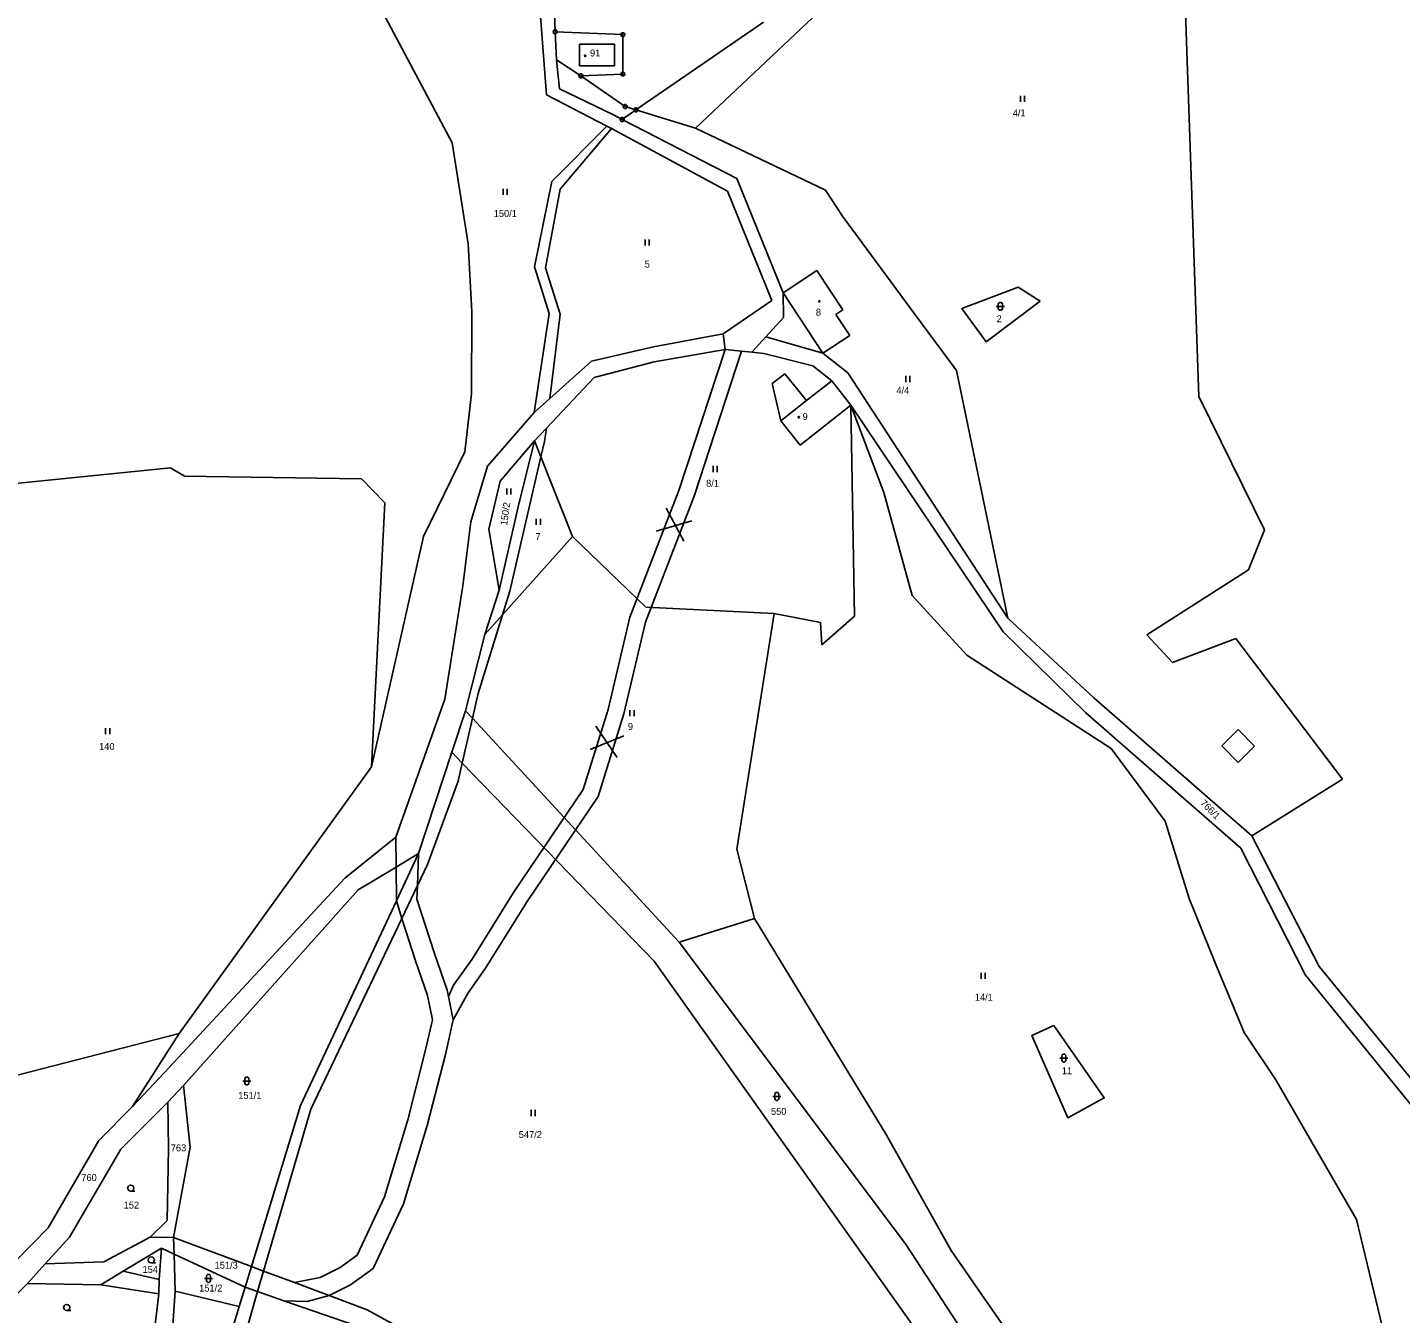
# Model space of a CAD drawing. Extents: x -694465 to -690527, y -983694 to -978978.
# Drawn here: x -692661.1 to -692323.5, y -980039.5 to -979723.2 of the extents above; entities that cross this region are included whole.
import ezdxf

# ---------------------------------------------------------------- set-up
doc = ezdxf.new("R2010")
doc.units = 0
for name, color, linetype in [('Vrstva 1', 7, 'Continuous'), ('Vrstva 18', 7, 'Continuous'), ('Vrstva 19', 7, 'Continuous'), ('Vrstva 24', 7, 'Continuous'), ('Vrstva 25', 7, 'Continuous')]:
    doc.layers.add(name, color=color, linetype=linetype)

msp = doc.modelspace()

# ---------------------------------------------------------------- linework, layer by layer
at = {"layer": 'Vrstva 1'}
for p, q in [((-692499.705, -979849.578), (-692504.106, -979841.394)), ((-692497.792, -979844.526), (-692506.501, -979847.041)), ((-692516.095, -979902.747), (-692521.327, -979895.068)), ((-692514.465, -979897.418), (-692522.721, -979900.773)), ((-692570.455, -979929.663), (-692564.94, -979926.32)), ((-692570.382, -979937.943), (-692564.94, -979926.32)), ((-692570.455, -979929.663), (-692579.77, -979935.31)), ((-692565.228, -979934.203), (-692562.759, -979929.021)), ((-692565.228, -979934.203), (-692569.083, -979942.293)), ((-692570.382, -979937.943), (-692593.94, -979988.26)), ((-692569.083, -979942.293), (-692591.451, -979989.237))]:
    msp.add_line(p, q, dxfattribs=at)
for points in [[(-692376.86, -979705.4), (-692373.09, -979813.97)], [(-692535.72, -979710.84), (-692533.52, -979739.81)], [(-692531.38, -979724.3), (-692531.73, -979714.54)], [(-692556.68, -979751.56), (-692573.19, -979720.63)], [(-692496.84, -979748.02), (-692466.6, -979719.43)], [(-692514.74, -979725), (-692531.38, -979724.3)], [(-692531, -979731.18), (-692531.38, -979724.3)], [(-692480.17, -979721.93), (-692511.5, -979743.5)], [(-692516.764, -979727.356), (-692525.385, -979727.356)], [(-692525.385, -979727.356), (-692525.385, -979732.684)], [(-692516.764, -979732.684), (-692516.764, -979727.356)], [(-692514.7, -979734.68), (-692514.74, -979725)], [(-692530.31, -979738.3), (-692531, -979731.18)], [(-692531, -979731.18), (-692525.02, -979735.12)], [(-692525.385, -979732.684), (-692516.764, -979732.684)], [(-692525.02, -979735.12), (-692514.7, -979734.68)], [(-692525.02, -979735.12), (-692514.18, -979742.68)], [(-692533.52, -979739.81), (-692518.68, -979747.46)], [(-692517.06, -979744.75), (-692530.31, -979738.3)], [(-692511.5, -979743.5), (-692514.92, -979745.86)], [(-692514.18, -979742.68), (-692511.5, -979743.5)], [(-692511.5, -979743.5), (-692496.84, -979748.02)], [(-692532.678, -979814.454), (-692530.101, -979793.739), (-692533.729, -979782.331), (-692530.1, -979762.955), (-692517.486, -979748.106)], [(-692518.68, -979747.46), (-692532.17, -979761.09)], [(-692518.68, -979747.46), (-692517.486, -979748.106)], [(-692517.486, -979748.106), (-692489.01, -979763.51)], [(-692514.92, -979745.86), (-692517.06, -979744.75)], [(-692486.74, -979760.4), (-692514.92, -979745.86)], [(-692496.84, -979748.02), (-692464.92, -979763.27)], [(-692552.79, -979776.45), (-692556.68, -979751.56)], [(-692532.17, -979761.09), (-692536.42, -979782.11)], [(-692475.35, -979788.45), (-692486.74, -979760.4)], [(-692489.01, -979763.51), (-692478.08, -979790.38)], [(-692464.92, -979763.27), (-692460.72, -979769.62)], [(-692460.72, -979769.62), (-692442.81, -979793.98)], [(-692551.82, -979793.18), (-692552.79, -979776.45)], [(-692536.42, -979782.11), (-692532.87, -979793.57)], [(-692467.01, -979782.98), (-692475.35, -979788.45)], [(-692460.64, -979792.69), (-692467.01, -979782.98)], [(-692475.23, -979794.56), (-692475.35, -979788.45)], [(-692465.59, -979803.34), (-692475.35, -979788.45)], [(-692412.14, -979790.51), (-692425.41, -979800.49), (-692431.36, -979792.37), (-692417.55, -979787.11), (-692412.14, -979790.51)], [(-692478.08, -979790.38), (-692490.06, -979798.53)], [(-692551.9, -979813.34), (-692551.82, -979793.18)], [(-692532.87, -979793.57), (-692536.49, -979817.87)], [(-692479.59, -979799.32), (-692475.23, -979794.56)], [(-692462.33, -979793.79), (-692460.64, -979792.69)], [(-692458.93, -979798.97), (-692462.33, -979793.79)], [(-692442.81, -979793.98), (-692432.67, -979807.56)], [(-692490.06, -979798.53), (-692507.15, -979801.74)], [(-692490.06, -979798.53), (-692489.61, -979802.38)], [(-692507.15, -979801.74), (-692522.44, -979805.28)], [(-692483.04, -979803.08), (-692479.59, -979799.32)], [(-692465.59, -979803.34), (-692479.59, -979799.32)], [(-692465.59, -979803.34), (-692458.93, -979798.97)], [(-692489.61, -979802.38), (-692500.997, -979837.118), (-692513.008, -979868.258), (-692518.349, -979890.953), (-692524.452, -979910.571), (-692541.59, -979935.947), (-692551.782, -979952.351), (-692556.335, -979958.728), (-692557.587, -979961.492)], [(-692485.515, -979802.816), (-692497.229, -979838.464), (-692509.178, -979869.442), (-692514.487, -979892.007), (-692520.808, -979912.321), (-692538.232, -979938.123), (-692548.452, -979954.571), (-692552.773, -979960.624), (-692556.436, -979967.25)], [(-692522.44, -979805.28), (-692532.678, -979814.454)], [(-692521.74, -979809.29), (-692507, -979805.42)], [(-692507, -979805.42), (-692489.61, -979802.38)], [(-692489.61, -979802.38), (-692485.515, -979802.816)], [(-692485.515, -979802.816), (-692483.04, -979803.08)], [(-692483.04, -979803.08), (-692480.1, -979803.4)], [(-692480.1, -979803.4), (-692468.03, -979806.44)], [(-692459.4, -979808.18), (-692465.59, -979803.34)], [(-692474.93, -979808.4), (-692477.99, -979810.77)], [(-692469.55, -979814.99), (-692474.93, -979808.4)], [(-692468.03, -979806.44), (-692463.37, -979810.12)], [(-692420.07, -979868.44), (-692459.4, -979808.18)], [(-692432.67, -979807.56), (-692420.07, -979868.44)], [(-692533.503, -979821.789), (-692521.74, -979809.29)], [(-692477.99, -979810.77), (-692475.87, -979819.96)], [(-692463.37, -979810.12), (-692469.55, -979814.99)], [(-692463.37, -979810.12), (-692458.64, -979816.13)], [(-692553.56, -979827.57), (-692551.9, -979813.34)], [(-692532.678, -979814.454), (-692536.49, -979817.87)], [(-692469.55, -979814.99), (-692475.87, -979819.96)], [(-692373.09, -979813.97), (-692357.01, -979846.79)], [(-692536.49, -979817.87), (-692547.98, -979831.11)], [(-692471.13, -979825.97), (-692458.64, -979816.13)], [(-692458.64, -979816.13), (-692457.76, -979868.02)], [(-692458.64, -979816.13), (-692450.57, -979837.6)], [(-692458.64, -979816.13), (-692421.21, -979871.87)], [(-692536.44, -979824.91), (-692533.503, -979821.789)], [(-692533.996, -979825.049), (-692533.503, -979821.789)], [(-692475.87, -979819.96), (-692471.13, -979825.97)], [(-692544.88, -979834.8), (-692536.44, -979824.91)], [(-692540.48, -979841.1), (-692536.44, -979824.91)], [(-692534.876, -979828.839), (-692536.44, -979824.91)], [(-692533.996, -979825.049), (-692534.876, -979828.839)], [(-692563.73, -979848.41), (-692553.56, -979827.57)], [(-692534.876, -979828.839), (-692542.547, -979861.867)], [(-692527.1, -979848.38), (-692534.876, -979828.839)], [(-692720.78, -979841.12), (-692625.96, -979831.47)], [(-692625.96, -979831.47), (-692622.45, -979833.56)], [(-692547.98, -979831.11), (-692552.12, -979844.77)], [(-692622.45, -979833.56), (-692578.94, -979834.2)], [(-692578.94, -979834.2), (-692573.21, -979840.14)], [(-692547.65, -979846.63), (-692544.88, -979834.8)], [(-692450.57, -979837.6), (-692443.56, -979862.92)], [(-692573.21, -979840.14), (-692576.52, -979905)], [(-692545.15, -979861.6), (-692540.48, -979841.1)], [(-692552.12, -979844.77), (-692554.1, -979860.52)], [(-692576.52, -979905), (-692563.73, -979848.41)], [(-692545.15, -979861.6), (-692547.65, -979846.63)], [(-692544.333, -979867.645), (-692527.1, -979848.38)], [(-692509.04, -979865.75), (-692527.1, -979848.38)], [(-692357.01, -979846.79), (-692360.92, -979856.6)], [(-692360.92, -979856.6), (-692385.93, -979872.59)], [(-692554.1, -979860.52), (-692558.46, -979888.35)], [(-692548.64, -979872.46), (-692545.15, -979861.6)], [(-692542.547, -979861.867), (-692544.333, -979867.645)], [(-692477.52, -979867.33), (-692509.04, -979865.75)], [(-692443.56, -979862.92), (-692430.14, -979877.57)], [(-692544.333, -979867.645), (-692550.321, -979887.017), (-692551.712, -979893.098)], [(-692548.64, -979872.46), (-692544.333, -979867.645)], [(-692477.52, -979867.33), (-692486.67, -979925.25)], [(-692466.17, -979869.56), (-692477.52, -979867.33)], [(-692465.81, -979875.01), (-692466.17, -979869.56)], [(-692457.76, -979868.02), (-692465.81, -979875.01)], [(-692398.92, -979888.1), (-692420.07, -979868.44)], [(-692553.43, -979891.24), (-692548.64, -979872.46)], [(-692421.21, -979871.87), (-692400.87, -979891.76)], [(-692385.93, -979872.59), (-692379.57, -979879.35)], [(-692379.57, -979879.35), (-692364, -979873.46)], [(-692364, -979873.46), (-692337.85, -979908.03)], [(-692430.14, -979877.57), (-692394.69, -979900.52)], [(-692558.46, -979888.35), (-692570.52, -979922.3)], [(-692360.12, -979922.03), (-692398.92, -979888.1)], [(-692556.78, -979901.46), (-692553.43, -979891.24)], [(-692551.712, -979893.098), (-692554.228, -979904.095)], [(-692551.712, -979893.098), (-692553.43, -979891.24)], [(-692500.84, -979948.11), (-692551.712, -979893.098)], [(-692400.87, -979891.76), (-692362.78, -979925.06)], [(-692367.453, -979899.903), (-692363.434, -979895.887)], [(-692363.434, -979895.887), (-692359.415, -979899.909)], [(-692363.434, -979903.925), (-692367.453, -979899.903)], [(-692359.415, -979899.909), (-692363.434, -979903.925)], [(-692564.94, -979926.32), (-692556.78, -979901.46)], [(-692556.78, -979901.46), (-692554.228, -979904.095)], [(-692394.69, -979900.52), (-692381.38, -979918.37)], [(-692623.82, -979970.59), (-692576.52, -979905)], [(-692562.759, -979929.021), (-692555.244, -979908.537), (-692554.228, -979904.095)], [(-692554.228, -979904.095), (-692543.82, -979914.84)], [(-692337.85, -979908.03), (-692360.12, -979922.03)], [(-692543.82, -979914.84), (-692507.06, -979952.79)], [(-692381.38, -979918.37), (-692375.52, -979937.37)], [(-692570.52, -979922.3), (-692570.455, -979929.663), (-692570.382, -979937.943), (-692569.083, -979942.293), (-692565.798, -979952.481), (-692562.739, -979961.225), (-692561.546, -979967.196), (-692563.198, -979974.632), (-692567.612, -979991.856), (-692573.311, -980010.72), (-692580.059, -980025.068), (-692584.255, -980028.12), (-692589.119, -980030.553), (-692595.459, -980031.859)], [(-692570.52, -979922.3), (-692583.04, -979932.41)], [(-692343.55, -979954.14), (-692360.12, -979922.03)], [(-692564.94, -979926.32), (-692565.228, -979934.203), (-692565.351, -979937.572), (-692561.058, -979950.889), (-692557.905, -979959.903), (-692557.587, -979961.492), (-692556.436, -979967.25)], [(-692486.67, -979925.25), (-692482.39, -979942.32)], [(-692362.78, -979925.06), (-692346.92, -979956.28)], [(-692583.04, -979932.41), (-692626.16, -979978.84)], [(-692579.77, -979935.31), (-692622.7, -979983.35)], [(-692375.52, -979937.37), (-692369.15, -979953.25)], [(-692482.39, -979942.32), (-692500.84, -979948.11)], [(-692449.97, -979995.41), (-692482.39, -979942.32)], [(-692445.2, -980022.32), (-692500.84, -979948.11)], [(-692507.06, -979952.79), (-692436.98, -980051.46)], [(-692369.15, -979953.25), (-692361.99, -979970.33)], [(-692346.92, -979956.28), (-692317.57, -979992.31)], [(-692314.51, -979989.53), (-692343.55, -979954.14)], [(-692556.436, -979967.25), (-692558.334, -979975.796), (-692562.794, -979993.2), (-692568.631, -980012.516), (-692576.081, -980028.356), (-692581.647, -980032.406), (-692586.954, -980035.029)], [(-692682.76, -979985.73), (-692623.82, -979970.59)], [(-692623.82, -979970.59), (-692635.28, -979988.55)], [(-692408.8, -979968.66), (-692396.36, -979986.42), (-692405.36, -979991.31), (-692414.18, -979971.1), (-692408.8, -979968.66)], [(-692361.99, -979970.33), (-692354.23, -979981.98)], [(-692626.16, -979978.84), (-692635.28, -979988.55)], [(-692622.7, -979983.35), (-692626.59, -979987.47)], [(-692622.7, -979983.35), (-692621.1, -979998.52)], [(-692354.23, -979981.98), (-692334.4, -980016.35)], [(-692638.17, -979999.01), (-692626.59, -979987.47)], [(-692626.59, -979987.47), (-692626.4, -979998.99)], [(-692635.28, -979988.55), (-692643.55, -979996.92)], [(-692606.05, -980027.91), (-692593.94, -979988.26)], [(-692591.451, -979989.237), (-692603.05, -980029.029)], [(-692643.55, -979996.92), (-692656, -980018.36)], [(-692434.01, -980023.99), (-692449.97, -979995.41)], [(-692650.79, -980020.69), (-692638.17, -979999.01)], [(-692626.4, -979998.99), (-692626.71, -980016.57)], [(-692621.1, -979998.52), (-692625.16, -980020.78)], [(-692626.71, -980016.57), (-692630.93, -980020.68)], [(-692334.4, -980016.35), (-692323.68, -980060.58)], [(-692656, -980018.36), (-692676.02, -980038.74)], [(-692656.76, -980027.21), (-692650.79, -980020.69)], [(-692630.93, -980020.68), (-692642.33, -980026.71)], [(-692630.93, -980020.68), (-692625.16, -980020.78)], [(-692625.16, -980020.78), (-692625.04, -980024.84)], [(-692606.05, -980027.91), (-692625.16, -980020.78)], [(-692637.6, -980029.02), (-692628.13, -980023.4)], [(-692628.13, -980023.4), (-692628.69, -980031.06)], [(-692625.04, -980024.84), (-692628.13, -980023.4)], [(-692625.04, -980024.84), (-692624.78, -980033.99)], [(-692625.04, -980024.84), (-692607.6, -980032.98)], [(-692405.13, -980083.68), (-692445.2, -980022.32)], [(-692398.22, -980075.67), (-692434.01, -980023.99)], [(-692656.76, -980027.21), (-692661.07, -980032.03)], [(-692642.33, -980026.71), (-692656.76, -980027.21)], [(-692607.6, -980032.98), (-692606.05, -980027.91)], [(-692603.05, -980029.029), (-692606.05, -980027.91)], [(-692637.6, -980029.02), (-692643.07, -980032.37)], [(-692628.69, -980031.06), (-692637.6, -980029.02)], [(-692628.69, -980031.06), (-692628.8, -980034.58)], [(-692603.05, -980029.029), (-692604.513, -980034.05)], [(-692595.459, -980031.859), (-692603.05, -980029.029)], [(-692681.58, -980052.58), (-692661.07, -980032.03)], [(-692661.07, -980032.03), (-692643.07, -980032.37)], [(-692643.07, -980032.37), (-692628.8, -980034.58)], [(-692628.8, -980034.58), (-692630.49, -980049.02)], [(-692625.79, -980048.27), (-692624.78, -980033.99)], [(-692624.78, -980033.99), (-692609.06, -980037.76)], [(-692607.6, -980032.98), (-692609.06, -980037.76)], [(-692607.6, -980032.98), (-692604.513, -980034.05)], [(-692604.513, -980034.05), (-692607.437, -980044.081)], [(-692604.513, -980034.05), (-692598.029, -980036.297)], [(-692586.954, -980035.029), (-692592.362, -980036.49), (-692598.029, -980036.297)], [(-692586.954, -980035.029), (-692595.459, -980031.859)], [(-692577.59, -980038.52), (-692586.954, -980035.029)], [(-692609.06, -980037.76), (-692610.29, -980041.8)], [(-692598.029, -980036.297), (-692578.54, -980043.05)], [(-692532.02, -980063.56), (-692577.59, -980038.52)]]:
    msp.add_lwpolyline(points, dxfattribs=at)
at = {"layer": 'Vrstva 24'}
for points in [[(-692531.226, -979723.824), (-692530.976, -979724.006), (-692530.88, -979724.3), (-692530.976, -979724.594), (-692531.226, -979724.776), (-692531.534, -979724.776), (-692531.784, -979724.594), (-692531.88, -979724.3), (-692531.784, -979724.006), (-692531.534, -979723.824)], [(-692514.586, -979724.524), (-692514.336, -979724.706), (-692514.24, -979725), (-692514.336, -979725.294), (-692514.586, -979725.476), (-692514.894, -979725.476), (-692515.144, -979725.294), (-692515.24, -979725), (-692515.144, -979724.706), (-692514.894, -979724.524)], [(-692514.546, -979734.204), (-692514.296, -979734.386), (-692514.2, -979734.68), (-692514.296, -979734.974), (-692514.546, -979735.156), (-692514.854, -979735.156), (-692515.104, -979734.974), (-692515.2, -979734.68), (-692515.104, -979734.386), (-692514.854, -979734.204)], [(-692524.866, -979734.644), (-692524.616, -979734.826), (-692524.52, -979735.12), (-692524.616, -979735.414), (-692524.866, -979735.596), (-692525.174, -979735.596), (-692525.424, -979735.414), (-692525.52, -979735.12), (-692525.424, -979734.826), (-692525.174, -979734.644)], [(-692514.026, -979742.204), (-692513.776, -979742.386), (-692513.68, -979742.68), (-692513.776, -979742.974), (-692514.026, -979743.156), (-692514.334, -979743.156), (-692514.584, -979742.974), (-692514.68, -979742.68), (-692514.584, -979742.386), (-692514.334, -979742.204)], [(-692511.346, -979743.024), (-692511.096, -979743.206), (-692511, -979743.5), (-692511.096, -979743.794), (-692511.346, -979743.976), (-692511.654, -979743.976), (-692511.904, -979743.794), (-692512, -979743.5), (-692511.904, -979743.206), (-692511.654, -979743.024)], [(-692514.766, -979745.384), (-692514.516, -979745.566), (-692514.42, -979745.86), (-692514.516, -979746.154), (-692514.766, -979746.336), (-692515.074, -979746.336), (-692515.324, -979746.154), (-692515.42, -979745.86), (-692515.324, -979745.566), (-692515.074, -979745.384)]]:
    msp.add_lwpolyline(points, close=True, dxfattribs=at)
for points in [[(-692531.499, -979724.3), (-692531.26, -979724.3)], [(-692514.859, -979725), (-692514.62, -979725)], [(-692525.139, -979735.12), (-692524.9, -979735.12)], [(-692514.819, -979734.68), (-692514.58, -979734.68)], [(-692514.299, -979742.68), (-692514.06, -979742.68)], [(-692511.619, -979743.5), (-692511.38, -979743.5)], [(-692515.039, -979745.86), (-692514.8, -979745.86)]]:
    msp.add_lwpolyline(points, dxfattribs=at)
at = {"layer": 'Vrstva 25'}
for points in [[(-692523.923, -979730.028), (-692523.835, -979730.18), (-692523.923, -979730.332), (-692524.097, -979730.332), (-692524.185, -979730.18), (-692524.097, -979730.028)], [(-692466.333, -979790.408), (-692466.245, -979790.56), (-692466.333, -979790.712), (-692466.507, -979790.712), (-692466.595, -979790.56), (-692466.507, -979790.408)], [(-692422.42, -979791.3), (-692422.325, -979791.006), (-692422.075, -979790.824), (-692421.765, -979790.824), (-692421.515, -979791.006), (-692421.42, -979791.3), (-692421.42, -979792.3), (-692421.515, -979792.594), (-692421.765, -979792.776), (-692422.075, -979792.776), (-692422.325, -979792.594), (-692422.42, -979792.3)], [(-692471.403, -979818.898), (-692471.315, -979819.05), (-692471.403, -979819.202), (-692471.577, -979819.202), (-692471.665, -979819.05), (-692471.577, -979818.898)], [(-692406.83, -979976.14), (-692406.735, -979975.846), (-692406.485, -979975.664), (-692406.175, -979975.664), (-692405.925, -979975.846), (-692405.83, -979976.14), (-692405.83, -979977.14), (-692405.925, -979977.434), (-692406.175, -979977.616), (-692406.485, -979977.616), (-692406.735, -979977.434), (-692406.83, -979977.14)], [(-692607.67, -979981.78), (-692607.575, -979981.486), (-692607.325, -979981.304), (-692607.015, -979981.304), (-692606.765, -979981.486), (-692606.67, -979981.78), (-692606.67, -979982.78), (-692606.765, -979983.074), (-692607.015, -979983.256), (-692607.325, -979983.256), (-692607.575, -979983.074), (-692607.67, -979982.78)], [(-692477.38, -979985.56), (-692477.285, -979985.266), (-692477.035, -979985.084), (-692476.725, -979985.084), (-692476.475, -979985.266), (-692476.38, -979985.56), (-692476.38, -979986.56), (-692476.475, -979986.854), (-692476.725, -979987.036), (-692477.035, -979987.036), (-692477.285, -979986.854), (-692477.38, -979986.56)], [(-692617.1, -980030.32), (-692617.005, -980030.026), (-692616.755, -980029.844), (-692616.445, -980029.844), (-692616.195, -980030.026), (-692616.1, -980030.32), (-692616.1, -980031.32), (-692616.195, -980031.614), (-692616.445, -980031.796), (-692616.755, -980031.796), (-692617.005, -980031.614), (-692617.1, -980031.32)]]:
    msp.add_lwpolyline(points, close=True, dxfattribs=at)
for points in [[(-692416.96, -979740.04), (-692416.96, -979741.54)], [(-692415.96, -979741.54), (-692415.96, -979740.04)], [(-692544.15, -979762.92), (-692544.15, -979764.42)], [(-692543.15, -979764.42), (-692543.15, -979762.92)], [(-692509.23, -979775.37), (-692509.23, -979776.87)], [(-692508.23, -979776.87), (-692508.23, -979775.37)], [(-692422.92, -979791.8), (-692420.92, -979791.8)], [(-692445.18, -979808.92), (-692445.18, -979810.42)], [(-692444.18, -979810.42), (-692444.18, -979808.92)], [(-692492.54, -979831.05), (-692492.54, -979832.55)], [(-692491.54, -979832.55), (-692491.54, -979831.05)], [(-692543.27, -979836.58), (-692543.27, -979838.08)], [(-692542.27, -979838.08), (-692542.27, -979836.58)], [(-692536, -979844.01), (-692536, -979845.51)], [(-692535, -979845.51), (-692535, -979844.01)], [(-692512.98, -979891.09), (-692512.98, -979892.59)], [(-692511.98, -979892.59), (-692511.98, -979891.09)], [(-692641.87, -979895.52), (-692641.87, -979897.02)], [(-692640.87, -979897.02), (-692640.87, -979895.52)], [(-692426.65, -979955.64), (-692426.65, -979957.14)], [(-692425.65, -979957.14), (-692425.65, -979955.64)], [(-692407.33, -979976.64), (-692405.33, -979976.64)], [(-692608.17, -979982.28), (-692606.17, -979982.28)], [(-692477.88, -979986.06), (-692475.88, -979986.06)], [(-692537.3, -979989.4), (-692537.3, -979990.9)], [(-692536.3, -979990.9), (-692536.3, -979989.4)], [(-692635.71, -980009.37), (-692636.085, -980009.269), (-692636.359, -980008.995), (-692636.46, -980008.62), (-692636.359, -980008.245), (-692636.085, -980007.971), (-692635.71, -980007.87), (-692635.335, -980007.971), (-692635.061, -980008.245), (-692634.96, -980008.62), (-692635.061, -980008.995), (-692635.335, -980009.269), (-692635.71, -980009.37), (-692634.71, -980009.371)], [(-692630.65, -980027.02), (-692631.025, -980026.919), (-692631.299, -980026.645), (-692631.4, -980026.27), (-692631.299, -980025.895), (-692631.025, -980025.621), (-692630.65, -980025.52), (-692630.275, -980025.621), (-692630.001, -980025.895), (-692629.9, -980026.27), (-692630.001, -980026.645), (-692630.275, -980026.919), (-692630.65, -980027.02), (-692629.65, -980027.021)], [(-692617.6, -980030.82), (-692615.6, -980030.82)], [(-692651.44, -980038.72), (-692651.815, -980038.619), (-692652.089, -980038.345), (-692652.19, -980037.97), (-692652.089, -980037.595), (-692651.815, -980037.321), (-692651.44, -980037.22), (-692651.065, -980037.321), (-692650.791, -980037.595), (-692650.69, -980037.97), (-692650.791, -980038.345), (-692651.065, -980038.619), (-692651.44, -980038.72), (-692650.44, -980038.721)]]:
    msp.add_lwpolyline(points, dxfattribs=at)

# ---------------------------------------------------------------- texts
at = {"layer": 'Vrstva 18'}
for s, p in [('4/1', (-692418.877, -979745.1)), ('150/1', (-692546.461, -979769.82)), ('5', (-692509.352, -979782.27)), ('2', (-692422.859, -979795.7)), ('4/4', (-692447.465, -979813.3)), ('8/1', (-692494.253, -979836.16)), ('7', (-692536.225, -979849.26)), ('9', (-692513.486, -979895.95)), ('140', (-692643.483, -979900.87)), ('14/1', (-692428.198, -979962.54)), ('11', (-692406.809, -979980.6)), ('151/1', (-692609.267, -979986.66)), ('550', (-692478.305, -979990.6)), ('547/2', (-692540.314, -979996.3)), ('763', (-692625.851, -979999.57)), ('760', (-692647.841, -980006.86)), ('152', (-692637.437, -980013.64)), ('154', (-692632.803, -980029.46)), ('151/3', (-692615.077, -980028.43)), ('151/2', (-692618.877, -980034.05))]:
    msp.add_text(s, height=1.7, dxfattribs=at).set_placement(p)
for s, rotation, p in [('150/2', 81.87567, (-692543.185, -979845.751)), ('766/1', 315.01219, (-692372.912, -979914.088))]:
    msp.add_text(s, height=1.7, rotation=rotation, dxfattribs=at).set_placement(p)
at = {"layer": 'Vrstva 19'}
for s, p in [('91', (-692522.797, -979730.36)), ('8', (-692467.276, -979794.08)), ('9', (-692470.526, -979819.76))]:
    msp.add_text(s, height=1.7, dxfattribs=at).set_placement(p)

doc.saveas('drawing.dxf')
